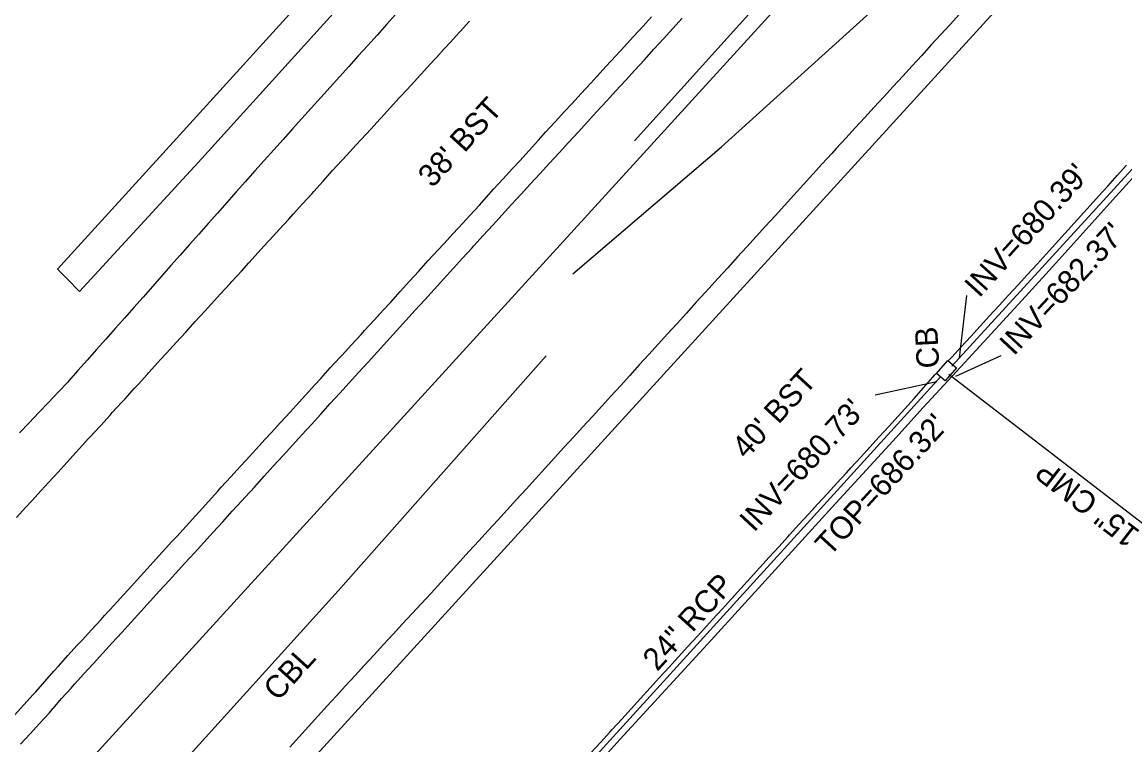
# Model space of a CAD drawing. Extents: x 1806071 to 1809844, y 912722 to 917035.
# Drawn here: x 1807582.5 to 1807778.8, y 914396.4 to 914525.2 of the extents above; entities that cross this region are included whole.
import ezdxf

# ---------------------------------------------------------------- set-up
doc = ezdxf.new("R2010")
doc.units = 0
for name, color, linetype in [('Exist Guardrail', 7, 'Continuous'), ('Exist Guardrail Cable Guide Rail', 7, 'Continuous'), ('Exist Guardrail Cable Guide Rail Text', 7, 'Continuous'), ('Exist Horizontal Alignment', 7, 'Continuous'), ('Exist Roads Curbs', 7, 'Continuous'), ('Exist Roads EOP', 7, 'Continuous'), ('Exist Roads EOP Text', 7, 'Continuous'), ('Exist Roads EOT', 7, 'Continuous'), ('Exist Structure Minor Catch Basin', 7, 'Continuous'), ('Exist Structure Minor Catch Basin Text', 7, 'Continuous'), ('Exist Structure Minor Catch Basin Top Elevation', 7, 'Continuous'), ('Exist Structure Minor Paved Ditch or Gutter', 7, 'Continuous'), ('Exist Structure Minor Pipes CMP 15 Inch', 7, 'Continuous'), ('Exist Structure Minor Pipes CMP 15 Inch Invert', 7, 'Continuous'), ('Exist Structure Minor Pipes CMP 15 Inch Text', 7, 'Continuous'), ('Exist Structure Minor Pipes RCP 24 Inch', 7, 'Continuous'), ('Exist Structure Minor Pipes RCP 24 Inch Invert', 7, 'Continuous'), ('Exist Structure Minor Pipes RCP 24 Inch Text', 7, 'Continuous')]:
    doc.layers.add(name, color=color, linetype=linetype)

msp = doc.modelspace()

# ---------------------------------------------------------------- linework, layer by layer
at = {"layer": 'Exist Guardrail'}
for points in [[(1807963.2, 914783.22), (1807935.17, 914760.04), (1807908.57, 914736.42), (1807882.27, 914710.65), (1807863.47, 914692.52), (1807840.66, 914668.07), (1807814.87, 914639.07), (1807789.47, 914611.6), (1807764.43, 914584.29), (1807738.95, 914556.51), (1807714.06, 914529.04), (1807691.49, 914504.04)], [(1807680.51, 914480.34), (1807706.97, 914502.99), (1807740.87, 914533.67), (1807772.15, 914564.62), (1807800.61, 914594.77), (1807854.85, 914654.76), (1807877.02, 914678.62), (1807893.92, 914697.43), (1807918.63, 914724.67), (1807943.49, 914751.73), (1807951.56, 914760.68)]]:
    msp.add_lwpolyline(points, dxfattribs=at)
at = {"layer": 'Exist Guardrail Cable Guide Rail'}
msp.add_lwpolyline([(1807036.39, 913762.23), (1807072.19, 913801.95), (1807107.96, 913840.99), (1807141.41, 913877.77), (1807177.33, 913917.12), (1807208.48, 913951.28), (1807242.54, 913988.57), (1807278.56, 914027.99), (1807303.96, 914056.09), (1807333.75, 914088.73), (1807369.98, 914128.47), (1807402.65, 914164.36), (1807436.63, 914201.71), (1807469.41, 914237.65), (1807504.53, 914276.04), (1807531.63, 914306.03), (1807569.88, 914348.1), (1807608.39, 914390.29), (1807638.77, 914423.86), (1807675.81, 914465.75)], dxfattribs=at)
at = {"layer": 'Exist Horizontal Alignment'}
msp.add_line((1806073.69, 912724.84), (1809374.2, 916346.52), dxfattribs=at)
at = {"layer": 'Exist Roads Curbs'}
msp.add_lwpolyline([(1807683.6, 914391.51), (1807688.96, 914397.45), (1807694.34, 914403.34), (1807699.78, 914409.2), (1807705.17, 914415.11), (1807710.55, 914421.03), (1807715.93, 914426.95), (1807721.29, 914432.86), (1807726.69, 914438.76), (1807732.09, 914444.66), (1807737.49, 914450.56), (1807742.88, 914456.53), (1807750.33, 914464.54), (1807755.73, 914470.44), (1807761.13, 914476.34), (1807766.5, 914482.28), (1807771.86, 914488.22), (1807777.22, 914494.15), (1807782.6, 914500.06)], dxfattribs=at)
at = {"layer": 'Exist Roads EOP'}
for points in [[(1807649.03, 914526.61), (1807647.35, 914524.76), (1807645.68, 914522.9), (1807644.01, 914521.04), (1807642.33, 914519.18), (1807640.66, 914517.32), (1807638.99, 914515.47), (1807637.31, 914513.61), (1807635.64, 914511.75), (1807633.97, 914509.89), (1807632.3, 914508.04), (1807630.62, 914506.18), (1807628.95, 914504.32), (1807627.28, 914502.46), (1807625.56, 914500.56), (1807623.9, 914498.68), (1807622.24, 914496.81), (1807620.59, 914494.94), (1807618.93, 914493.07), (1807617.27, 914491.19), (1807615.62, 914489.32), (1807613.96, 914487.45), (1807612.3, 914485.58), (1807610.65, 914483.71), (1807608.99, 914481.83), (1807607.33, 914479.96), (1807605.68, 914478.09), (1807604.02, 914476.22), (1807602.36, 914474.34), (1807600.71, 914472.47), (1807599.05, 914470.6), (1807597.39, 914468.73), (1807595.74, 914466.86), (1807594.08, 914464.98), (1807592.42, 914463.11), (1807590.77, 914461.24), (1807590.63, 914461.08), (1807588.91, 914459.27), (1807587.19, 914457.46), (1807585.47, 914455.64), (1807583.75, 914453.83), (1807582.03, 914452.02)], [(1807749.39, 914526.65), (1807747.7, 914524.81), (1807746.01, 914522.97), (1807744.32, 914521.13), (1807742.63, 914519.28), (1807740.94, 914517.44), (1807739.26, 914515.6), (1807737.57, 914513.75), (1807735.88, 914511.91), (1807734.19, 914510.07), (1807732.5, 914508.22), (1807730.81, 914506.38), (1807729.12, 914504.54), (1807727.43, 914502.69), (1807726.61, 914501.8), (1807724.93, 914499.95), (1807723.25, 914498.1), (1807721.57, 914496.25), (1807719.88, 914494.4), (1807718.2, 914492.55), (1807716.52, 914490.7), (1807714.84, 914488.85), (1807713.16, 914487), (1807711.48, 914485.15), (1807709.79, 914483.3), (1807708.11, 914481.45), (1807706.43, 914479.6), (1807704.75, 914477.75), (1807704.13, 914477.07), (1807702.45, 914475.22), (1807700.77, 914473.37), (1807699.09, 914471.52), (1807697.4, 914469.67), (1807695.72, 914467.82), (1807694.04, 914465.97), (1807692.36, 914464.12), (1807690.68, 914462.27), (1807688.99, 914460.42), (1807687.31, 914458.57), (1807685.69, 914456.79), (1807684.01, 914454.94), (1807682.32, 914453.09), (1807680.64, 914451.25), (1807678.95, 914449.4), (1807677.26, 914447.55), (1807675.58, 914445.71), (1807673.89, 914443.86), (1807672.21, 914442.01), (1807670.52, 914440.17), (1807668.84, 914438.32), (1807667.15, 914436.47), (1807665.47, 914434.63), (1807663.78, 914432.78), (1807662.1, 914430.93), (1807660.41, 914429.09), (1807658.73, 914427.24), (1807657.04, 914425.39), (1807655.3, 914423.49), (1807653.61, 914421.65), (1807651.92, 914419.81), (1807650.22, 914417.97), (1807648.53, 914416.13), (1807646.84, 914414.29), (1807645.14, 914412.45), (1807643.45, 914410.61), (1807641.76, 914408.77), (1807640.06, 914406.93), (1807638.37, 914405.1), (1807636.83, 914403.42), (1807635.15, 914401.56), (1807633.48, 914399.71), (1807631.8, 914397.85), (1807630.13, 914396)], [(1807587.99, 914402.91), (1807589.53, 914404.7), (1807591.2, 914406.55), (1807591.82, 914407.23), (1807593.5, 914409.08), (1807595.19, 914410.93), (1807596.87, 914412.78), (1807598.55, 914414.63), (1807600.24, 914416.48), (1807601.92, 914418.32), (1807603.6, 914420.17), (1807605.29, 914422.02), (1807606.97, 914423.87), (1807608.65, 914425.72), (1807609.79, 914426.97), (1807611.48, 914428.82), (1807613.16, 914430.66), (1807614.85, 914432.51), (1807616.53, 914434.35), (1807618.22, 914436.2), (1807619.91, 914438.05), (1807621.59, 914439.89), (1807622.22, 914440.58), (1807623.9, 914442.43), (1807625.58, 914444.28), (1807627.26, 914446.13), (1807628.95, 914447.98), (1807630.63, 914449.83), (1807632.31, 914451.68), (1807633.99, 914453.53), (1807635.67, 914455.38), (1807637.35, 914457.23), (1807639.03, 914459.08), (1807640.72, 914460.93), (1807642.4, 914462.78), (1807644.08, 914464.63), (1807645.76, 914466.48), (1807647.44, 914468.33), (1807649.12, 914470.18), (1807650.81, 914472.03), (1807652.49, 914473.88), (1807654.17, 914475.73), (1807655.85, 914477.58), (1807657.53, 914479.43), (1807659.21, 914481.28), (1807660.89, 914483.13), (1807662.58, 914484.98), (1807662.88, 914485.32), (1807664.57, 914487.16), (1807666.26, 914489), (1807667.95, 914490.85), (1807669.64, 914492.69), (1807671.32, 914494.54), (1807673.01, 914496.38), (1807674.7, 914498.23), (1807676.39, 914500.07), (1807678.07, 914501.91), (1807679.76, 914503.76), (1807681.45, 914505.6), (1807683.14, 914507.45), (1807684.83, 914509.29), (1807686.51, 914511.13), (1807688.2, 914512.98), (1807689.89, 914514.82), (1807691.58, 914516.67), (1807693.27, 914518.51), (1807694.95, 914520.36), (1807696.64, 914522.2), (1807698.33, 914524.04), (1807700.02, 914525.89)], [(1807747.36, 914464.85), (1807747.97, 914465.48), (1807749.66, 914467.33), (1807751.35, 914469.17), (1807753.04, 914471.02), (1807754.72, 914472.86), (1807756.41, 914474.7), (1807758.1, 914476.55), (1807759.79, 914478.39), (1807761.48, 914480.24), (1807763.16, 914482.08), (1807764.77, 914483.84), (1807766.45, 914485.7), (1807768.12, 914487.55), (1807769.8, 914489.41), (1807771.47, 914491.26), (1807773.15, 914493.12), (1807774.82, 914494.98), (1807775.75, 914496), (1807777.43, 914497.85), (1807779.12, 914499.7)], [(1807683.76, 914394.99), (1807685.44, 914396.85), (1807687.11, 914398.7), (1807687.55, 914399.18), (1807689.23, 914401.03), (1807690.92, 914402.88), (1807692.6, 914404.72), (1807694.29, 914406.57), (1807695.97, 914408.42), (1807697.66, 914410.26), (1807699.34, 914412.11), (1807701.03, 914413.95), (1807702.72, 914415.8), (1807704.4, 914417.65), (1807705.42, 914418.76), (1807707.1, 914420.62), (1807708.78, 914422.47), (1807710.46, 914424.32), (1807712.14, 914426.17), (1807713.82, 914428.02), (1807715.5, 914429.87), (1807717.18, 914431.73), (1807718.86, 914433.58), (1807719.1, 914433.84), (1807720.79, 914435.69), (1807722.48, 914437.53), (1807724.16, 914439.38), (1807725.85, 914441.22), (1807727.54, 914443.06), (1807729.23, 914444.91), (1807730.02, 914445.77), (1807731.71, 914447.62), (1807733.39, 914449.46), (1807735.08, 914451.31), (1807736.77, 914453.15), (1807738.45, 914455), (1807739.64, 914456.3), (1807741.29, 914458.17), (1807742.94, 914460.05), (1807744.59, 914461.93), (1807744.95, 914462.35), (1807745.26, 914462.66)], [(1807582.21, 914396.55), (1807583.9, 914398.4), (1807585.59, 914400.24), (1807587.28, 914402.08), (1807587.66, 914402.5), (1807587.98, 914402.9)]]:
    msp.add_lwpolyline(points, dxfattribs=at)
at = {"layer": 'Exist Roads EOT'}
msp.add_line((1807617.6, 914375.74), (1808224.93, 915041.78), dxfattribs=at)
for points in [[(1807581.5, 914436.94), (1807583.18, 914438.78), (1807584.23, 914439.93), (1807585.91, 914441.78), (1807587.2, 914443.19), (1807588.89, 914445.03), (1807590.44, 914446.73), (1807592.13, 914448.57), (1807592.66, 914449.15), (1807594.32, 914451.01), (1807594.61, 914451.33), (1807596.31, 914453.17), (1807596.48, 914453.35), (1807598.16, 914455.2), (1807598.55, 914455.64), (1807600.24, 914457.48), (1807600.81, 914458.1), (1807602.49, 914459.96), (1807603.13, 914460.66), (1807604.81, 914462.51), (1807605, 914462.72), (1807606.68, 914464.58), (1807607.21, 914465.17), (1807608.89, 914467.01), (1807609.93, 914468.15), (1807611.62, 914469.99), (1807613.3, 914471.84), (1807614.99, 914473.68), (1807616.14, 914474.94), (1807617.82, 914476.79), (1807619.5, 914478.65), (1807619.82, 914479), (1807621.52, 914480.84), (1807622.86, 914482.29), (1807624.53, 914484.15), (1807625.53, 914485.27), (1807627.22, 914487.12), (1807628.28, 914488.27), (1807629.95, 914490.12), (1807630.73, 914490.98), (1807632.42, 914492.82), (1807634.11, 914494.67), (1807634.43, 914495.02), (1807636.1, 914496.88), (1807637.77, 914498.74), (1807638.58, 914499.64), (1807640.27, 914501.49), (1807641.96, 914503.33), (1807642.85, 914504.31), (1807644.54, 914506.15), (1807646.24, 914507.98), (1807646.33, 914508.08), (1807648.01, 914509.93), (1807649.7, 914511.77), (1807650.04, 914512.14), (1807651.73, 914513.99), (1807653.42, 914515.83), (1807653.51, 914515.92), (1807655.2, 914517.77), (1807656.89, 914519.61), (1807657, 914519.73), (1807658.68, 914521.58), (1807660.36, 914523.43), (1807660.46, 914523.54), (1807662.15, 914525.39)], [(1807584.92, 914405.91), (1807588.14, 914409.58), (1807588.96, 914410.48), (1807590.64, 914412.33), (1807592.32, 914414.18), (1807593.16, 914415.1), (1807594.85, 914416.94), (1807596.54, 914418.78), (1807597.18, 914419.48), (1807598.87, 914421.32), (1807600.56, 914423.16), (1807601.39, 914424.06), (1807603.06, 914425.92), (1807604.73, 914427.78), (1807605.8, 914428.97), (1807607.49, 914430.81), (1807609.17, 914432.66), (1807610.01, 914433.57), (1807611.69, 914435.41), (1807613.37, 914437.26), (1807613.99, 914437.93), (1807615.66, 914439.79), (1807617.33, 914441.65), (1807617.95, 914442.33), (1807619.64, 914444.17), (1807621.33, 914446.02), (1807622.4, 914447.18), (1807624.09, 914449.03), (1807625.77, 914450.88), (1807626.83, 914452.04), (1807628.51, 914453.88), (1807630.2, 914455.73), (1807631.25, 914456.88), (1807632.93, 914458.73), (1807634.62, 914460.58), (1807635.67, 914461.73), (1807637.35, 914463.58), (1807639.03, 914465.43), (1807639.45, 914465.89), (1807641.15, 914467.72), (1807642.85, 914469.56), (1807643.47, 914470.24), (1807645.16, 914472.08), (1807646.84, 914473.93), (1807648.11, 914475.33), (1807649.79, 914477.19), (1807651.46, 914479.04), (1807653.11, 914480.86), (1807654.8, 914482.71), (1807656.48, 914484.55), (1807657.54, 914485.71), (1807659.24, 914487.54), (1807660.94, 914489.38), (1807662.22, 914490.77), (1807663.9, 914492.62), (1807665.58, 914494.48), (1807666.43, 914495.42), (1807668.11, 914497.26), (1807669.8, 914499.11), (1807671.07, 914500.5), (1807672.75, 914502.35), (1807674.43, 914504.2), (1807675.68, 914505.58), (1807677.38, 914507.42), (1807679.07, 914509.26), (1807680.33, 914510.63), (1807682.03, 914512.47), (1807683.72, 914514.31), (1807684.8, 914515.5), (1807686.49, 914517.35), (1807688.17, 914519.19), (1807689.65, 914520.82), (1807691.34, 914522.66), (1807693.03, 914524.5), (1807694.52, 914526.13)], [(1807584.92, 914405.91), (1807588.14, 914409.58), (1807588.96, 914410.48), (1807590.64, 914412.33), (1807592.32, 914414.18), (1807593.16, 914415.1), (1807594.85, 914416.94), (1807596.54, 914418.78), (1807597.18, 914419.48), (1807598.87, 914421.32), (1807600.56, 914423.16), (1807601.39, 914424.06), (1807603.06, 914425.92), (1807604.73, 914427.78), (1807605.8, 914428.97), (1807607.49, 914430.81), (1807609.17, 914432.66), (1807610.01, 914433.57), (1807611.69, 914435.41), (1807613.37, 914437.26), (1807613.99, 914437.93), (1807615.66, 914439.79), (1807617.33, 914441.65), (1807617.95, 914442.33), (1807619.64, 914444.17), (1807621.33, 914446.02), (1807622.4, 914447.18), (1807624.09, 914449.03), (1807625.77, 914450.88), (1807626.83, 914452.04), (1807628.51, 914453.88), (1807630.2, 914455.73), (1807631.25, 914456.88), (1807632.93, 914458.73), (1807634.62, 914460.58), (1807635.67, 914461.73), (1807637.35, 914463.58), (1807639.03, 914465.43), (1807639.45, 914465.89), (1807641.15, 914467.72), (1807642.85, 914469.56), (1807643.47, 914470.24), (1807645.16, 914472.08), (1807646.84, 914473.93), (1807648.11, 914475.33), (1807649.79, 914477.19), (1807651.46, 914479.04), (1807653.11, 914480.86), (1807654.8, 914482.71), (1807656.48, 914484.55), (1807657.54, 914485.71), (1807659.24, 914487.54), (1807660.94, 914489.38), (1807662.22, 914490.77), (1807663.9, 914492.62), (1807665.58, 914494.48), (1807666.43, 914495.42), (1807668.11, 914497.26), (1807669.8, 914499.11), (1807671.07, 914500.5), (1807672.75, 914502.35), (1807674.43, 914504.2), (1807675.68, 914505.58), (1807677.38, 914507.42), (1807679.07, 914509.26), (1807680.33, 914510.63), (1807682.03, 914512.47), (1807683.72, 914514.31), (1807684.8, 914515.5), (1807686.49, 914517.35), (1807688.17, 914519.19), (1807689.65, 914520.82), (1807691.34, 914522.66), (1807693.03, 914524.5), (1807694.52, 914526.13)], [(1807581.11, 914401.71), (1807582.8, 914403.56), (1807584.48, 914405.4), (1807584.54, 914405.47), (1807584.91, 914405.9)]]:
    msp.add_lwpolyline(points, dxfattribs=at)
at = {"layer": 'Exist Structure Minor Catch Basin'}
msp.add_lwpolyline([(1807745.29, 914462.62), (1807747.3, 914464.94), (1807748.82, 914463.62), (1807746.81, 914461.31)], close=True, dxfattribs=at)
at = {"layer": 'Exist Structure Minor Paved Ditch or Gutter'}
msp.add_lwpolyline([(1807694.13, 914598.14), (1807685.14, 914587.9), (1807661.82, 914562.55), (1807636, 914533.24), (1807610.54, 914505.15), (1807588.79, 914481.21), (1807590.5, 914479.46), (1807592.71, 914477.21), (1807614.46, 914500.9), (1807640.09, 914529.28), (1807666.56, 914558.68), (1807689.56, 914584.2), (1807699.17, 914593.67), (1807696.54, 914596.01), (1807694.13, 914598.14)], dxfattribs=at)
at = {"layer": 'Exist Structure Minor Pipes CMP 15 Inch'}
msp.add_line((1807747.48, 914462.47), (1807803.65, 914419.14), dxfattribs=at)
at = {"layer": 'Exist Structure Minor Pipes CMP 15 Inch Invert'}
msp.add_line((1807748.7, 914462.13), (1807756.75, 914465.78), dxfattribs=at)
at = {"layer": 'Exist Structure Minor Pipes RCP 24 Inch'}
for p, q in [((1807747.99, 914463.93), (1807915.73, 914647.29)), ((1807624.84, 914328.74), (1807746.02, 914462.09))]:
    msp.add_line(p, q, dxfattribs=at)
at = {"layer": 'Exist Structure Minor Pipes RCP 24 Inch Invert'}
for p, q in [((1807749.39, 914465.39), (1807750.68, 914476.52)), ((1807745.3, 914461.12), (1807734.36, 914458.72))]:
    msp.add_line(p, q, dxfattribs=at)

# ---------------------------------------------------------------- texts
at = {"layer": 'Exist Guardrail Cable Guide Rail Text'}
msp.add_text('CBL', height=4, rotation=47.8672, dxfattribs=at).set_placement((1807628.05, 914404.06))
at = {"layer": 'Exist Roads EOP Text'}
for s, rotation, p in [("38' BST", 47.7729, (1807655.55, 914495.53)), ("40' BST", 47.4987, (1807711.42, 914447.18))]:
    msp.add_text(s, height=4, rotation=rotation, dxfattribs=at).set_placement(p)
at = {"layer": 'Exist Structure Minor Catch Basin Text'}
msp.add_text('CB', height=4, rotation=92.8422, dxfattribs=at).set_placement((1807745.77, 914463.61))
at = {"layer": 'Exist Structure Minor Catch Basin Top Elevation'}
msp.add_text("TOP=686.32'", height=4, rotation=47.5473, dxfattribs=at).set_placement((1807726.26, 914429.87))
at = {"layer": 'Exist Structure Minor Pipes CMP 15 Inch Invert'}
msp.add_text("INV=682.37'", height=4, rotation=47.033, dxfattribs=at).set_placement((1807759.03, 914465.61))
at = {"layer": 'Exist Structure Minor Pipes CMP 15 Inch Text'}
msp.add_text('15" CMP', height=4, rotation=142.3514, dxfattribs=at).set_placement((1807781.69, 914434.45))
at = {"layer": 'Exist Structure Minor Pipes RCP 24 Inch Invert'}
for s, rotation, p in [("INV=680.39'", 47.7958, (1807752.87, 914475.93)), ("INV=680.73'", 47.2105, (1807712.78, 914434.16))]:
    msp.add_text(s, height=4, rotation=rotation, dxfattribs=at).set_placement(p)
at = {"layer": 'Exist Structure Minor Pipes RCP 24 Inch Text'}
msp.add_text('24" RCP', height=4, rotation=47.7368, dxfattribs=at).set_placement((1807695.56, 914409.4))

doc.saveas('drawing.dxf')
